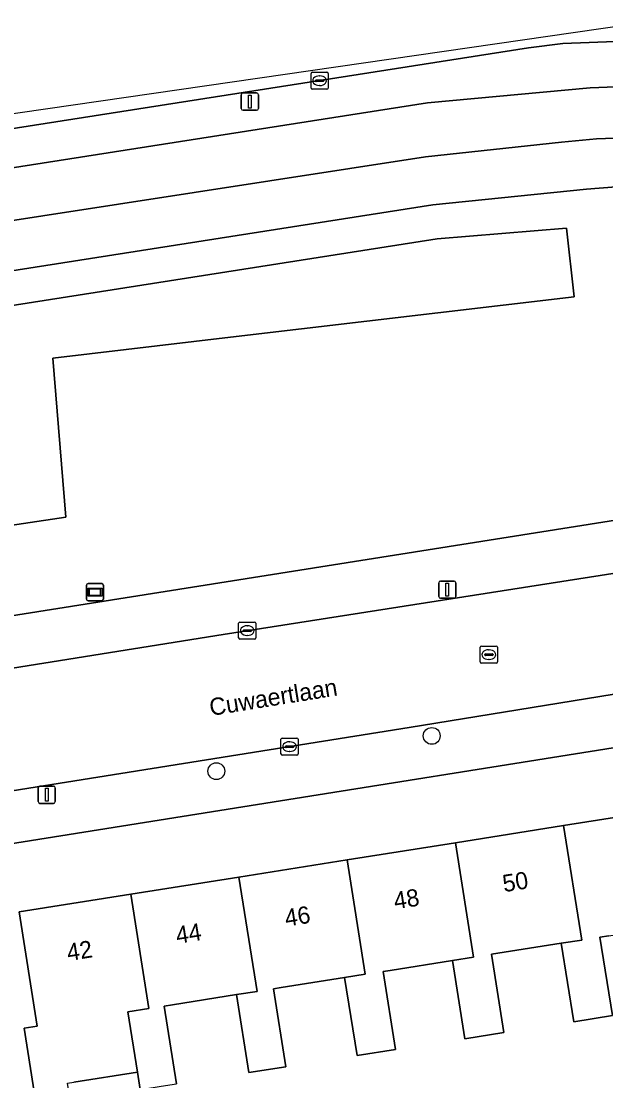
# Model space of a CAD drawing. Extents: x 160077 to 160948, y 386481 to 387498.
# Drawn here: x 160446.3 to 160480.2, y 387431 to 387492.6 of the extents above; entities that cross this region are included whole.
import ezdxf

# ---------------------------------------------------------------- set-up
doc = ezdxf.new("R2010")
doc.units = 0
for name, color, linetype in [('IMGEO_Boom', 7, 'Continuous'), ('IMGEO_Erf', 7, 'Continuous'), ('IMGEO_Fietspad_open', 7, 'Continuous'), ('IMGEO_Groenvoorziening', 7, 'Continuous'), ('IMGEO_Kolk', 7, 'Continuous'), ('IMGEO_Lichtmast', 7, 'Continuous'), ('IMGEO_Openbare_ruimte_label', 7, 'Continuous'), ('IMGEO_Pand', 7, 'Continuous'), ('IMGEO_Pand_nummerreeks', 7, 'Continuous'), ('IMGEO_Rijbaan_lokaal_gesloten', 7, 'Continuous'), ('IMGEO_Rijbaan_lokaal_open', 7, 'Continuous'), ('IMGEO_Rioolput', 7, 'Continuous'), ('IMGEO_Verkeerseiland_open', 7, 'Continuous'), ('IMGEO_Verklikker', 7, 'Continuous'), ('IMGEO_Voetpad_open', 7, 'Continuous')]:
    doc.layers.add(name, color=color, linetype=linetype)

msp = doc.modelspace()

# ---------------------------------------------------------------- linework, layer by layer
at = {"layer": 'IMGEO_Boom'}
for centre in [(160470.112, 387451.084), (160457.592, 387449.035)]:
    msp.add_circle(centre, 0.489, dxfattribs=at)
at = {"layer": 'IMGEO_Erf'}
for points in [[(160508.733, 387454.967), (160504.347, 387454.224), (160500, 387453.464), (160440.626, 387444.012)], [(160447.165, 387429.4), (160446.422, 387434.098), (160447.179, 387434.217), (160446.128, 387440.86), (160452.618, 387441.887), (160458.908, 387442.882), (160465.198, 387443.877), (160471.488, 387444.872), (160477.778, 387445.867), (160484.067, 387446.862)], [(160480.396, 387439.464), (160479.887, 387439.384), (160480.61, 387434.823), (160478.361, 387434.471), (160477.639, 387439.028), (160473.957, 387438.447), (160473.589, 387438.389), (160474.309, 387433.837), (160472.037, 387433.482), (160471.318, 387438.028), (160467.69, 387437.453), (160467.288, 387437.389), (160468.007, 387432.851), (160465.769, 387432.501), (160465.051, 387437.036), (160461.365, 387436.453), (160460.912, 387436.381), (160461.629, 387431.853), (160459.483, 387431.517), (160458.767, 387436.042), (160455.037, 387435.452), (160454.567, 387435.378), (160455.283, 387430.86)], [(160453.167, 387430.526), (160453.006, 387431.539), (160449.317, 387430.955)]]:
    msp.add_lwpolyline(points, dxfattribs=at)
at = {"layer": 'IMGEO_Fietspad_open'}
for points in [[(160497.188, 387486.722), (160493.349, 387487.247), (160492.392, 387487.6), (160488.242, 387489.119), (160479.317, 387488.76), (160469.871, 387487.881), (160340.045, 387467.557), (160339.778, 387469.111), (160337.405, 387468.739), (160337.664, 387467.186), (160329.332, 387465.896)], [(160305.896, 387456.912), (160317.843, 387460.279), (160325.517, 387462.032), (160342.611, 387464.781), (160397.304, 387473.319), (160415.648, 387476.3), (160423.717, 387477.612), (160438.437, 387479.934), (160469.749, 387484.742), (160477.653, 387485.607), (160479.681, 387485.788), (160488.496, 387486.117), (160499.534, 387482.949)]]:
    msp.add_lwpolyline(points, dxfattribs=at)
at = {"layer": 'IMGEO_Groenvoorziening'}
msp.add_lwpolyline([(160498.631, 387480.583), (160488.203, 387483.583), (160479.109, 387482.874), (160470.179, 387481.963), (160429.752, 387475.629), (160421.861, 387474.392), (160424.514, 387454.716), (160500, 387466.678), (160504.167, 387467.273), (160507.751, 387467.825)], dxfattribs=at)
for points in [[(160425.771, 387460.357), (160448.837, 387463.808), (160448.087, 387473.054), (160458.418, 387474.263), (160478.399, 387476.601), (160477.941, 387480.612), (160470.418, 387479.976), (160424.105, 387472.719)], [(160424.105, 387472.719), (160470.418, 387479.976), (160477.941, 387480.612), (160478.399, 387476.601), (160458.418, 387474.263), (160448.087, 387473.054), (160448.837, 387463.808), (160425.771, 387460.357)]]:
    msp.add_lwpolyline(points, close=True, dxfattribs=at)
at = {"layer": 'IMGEO_Kolk'}
for p, q in [((160463.096, 387488.75), (160463.096, 387489.602)), ((160463.171, 387489.676), (160464.023, 387489.676)), ((160464.097, 387489.602), (160464.097, 387488.75)), ((160463.355, 387489.17), (160463.355, 387489.182)), ((160463.793, 387489.133), (160463.395, 387489.133)), ((160463.398, 387489.219), (160463.796, 387489.219)), ((160463.607, 387488.896), (160463.582, 387488.896)), ((160463.584, 387489.456), (160463.609, 387489.456)), ((160463.839, 387489.182), (160463.839, 387489.17)), ((160464.023, 387488.676), (160463.171, 387488.676)), ((160458.889, 387456.78), (160458.889, 387457.632)), ((160458.964, 387457.706), (160459.816, 387457.706)), ((160459.377, 387457.486), (160459.402, 387457.486)), ((160459.89, 387457.632), (160459.89, 387456.78)), ((160459.148, 387457.2), (160459.148, 387457.212)), ((160459.586, 387457.163), (160459.188, 387457.163)), ((160459.191, 387457.249), (160459.589, 387457.249)), ((160459.4, 387456.926), (160459.375, 387456.926)), ((160459.632, 387457.212), (160459.632, 387457.2)), ((160459.816, 387456.706), (160458.964, 387456.706)), ((160461.349, 387450.034), (160461.349, 387450.886)), ((160461.424, 387450.96), (160462.276, 387450.96)), ((160461.837, 387450.74), (160461.862, 387450.74)), ((160462.35, 387450.886), (160462.35, 387450.034)), ((160461.608, 387450.454), (160461.608, 387450.466)), ((160462.046, 387450.417), (160461.648, 387450.417)), ((160461.651, 387450.503), (160462.049, 387450.503)), ((160461.86, 387450.18), (160461.835, 387450.18)), ((160462.092, 387450.466), (160462.092, 387450.454)), ((160462.276, 387449.96), (160461.424, 387449.96))]:
    msp.add_line(p, q, dxfattribs=at)
for points in [[(160463.096, 387488.75), (160463.096, 387489.602)], [(160463.171, 387489.676), (160464.023, 387489.676)], [(160464.097, 387489.602), (160464.097, 387488.75)], [(160464.023, 387488.676), (160463.171, 387488.676)], [(160458.889, 387456.78), (160458.889, 387457.632)], [(160458.964, 387457.706), (160459.816, 387457.706)], [(160459.89, 387457.632), (160459.89, 387456.78)], [(160459.816, 387456.706), (160458.964, 387456.706)], [(160461.349, 387450.034), (160461.349, 387450.886)], [(160461.424, 387450.96), (160462.276, 387450.96)], [(160462.35, 387450.886), (160462.35, 387450.034)], [(160462.276, 387449.96), (160461.424, 387449.96)]]:
    msp.add_lwpolyline(points, dxfattribs=at)
for centre, radius, start, end in [((160463.173, 387489.6), 0.0765, 91.55205, 178.44795), ((160463.173, 387489.6), 0.0765, 91.55205, 178.44795), ((160464.021, 387489.6), 0.0765, 1.55205, 88.44795), ((160464.021, 387489.6), 0.0765, 1.55205, 88.44795), ((160463.395, 387489.179), 0.0403, 85.87752, 175.75265), ((160463.392, 387489.169), 0.0366, 178.93798, 274.71019), ((160463.796, 387489.176), 0.043, 264.86636, 352.45326), ((160463.8, 387489.181), 0.0386, 1.73085, 96.63898), ((160463.173, 387488.752), 0.0765, 181.55205, 268.44795), ((160463.173, 387488.752), 0.0765, 181.55205, 268.44795), ((160464.021, 387488.752), 0.0765, 271.55205, 358.44795), ((160464.021, 387488.752), 0.0765, 271.55205, 358.44795), ((160458.966, 387457.63), 0.0765, 91.55205, 178.44795), ((160458.966, 387457.63), 0.0765, 91.55205, 178.44795), ((160459.814, 387457.63), 0.0765, 1.55205, 88.44795), ((160459.814, 387457.63), 0.0765, 1.55205, 88.44795), ((160459.188, 387457.209), 0.0403, 85.87752, 175.75265), ((160459.185, 387457.199), 0.0366, 178.93798, 274.71019), ((160459.589, 387457.206), 0.043, 264.86636, 352.45326), ((160459.593, 387457.211), 0.0386, 1.73085, 96.63898), ((160458.966, 387456.782), 0.0765, 181.55205, 268.44795), ((160458.966, 387456.782), 0.0765, 181.55205, 268.44795), ((160459.814, 387456.782), 0.0765, 271.55205, 358.44795), ((160459.814, 387456.782), 0.0765, 271.55205, 358.44795), ((160461.426, 387450.884), 0.0765, 91.55205, 178.44795), ((160461.426, 387450.884), 0.0765, 91.55205, 178.44795), ((160462.274, 387450.884), 0.0765, 1.55205, 88.44795), ((160462.274, 387450.884), 0.0765, 1.55205, 88.44795), ((160461.648, 387450.463), 0.0403, 85.87752, 175.75265), ((160461.645, 387450.453), 0.0366, 178.93798, 274.71019), ((160462.049, 387450.46), 0.043, 264.86636, 352.45326), ((160462.053, 387450.465), 0.0386, 1.73085, 96.63898), ((160461.426, 387450.036), 0.0765, 181.55205, 268.44795), ((160461.426, 387450.036), 0.0765, 181.55205, 268.44795), ((160462.274, 387450.036), 0.0765, 271.55205, 358.44795), ((160462.274, 387450.036), 0.0765, 271.55205, 358.44795)]:
    msp.add_arc(centre, radius, start, end, dxfattribs=at)
for centre, major_axis, ratio, start_param, end_param in [((160463.583, 387489.176), (-0.387, 0.002), 0.722429, 4.712389, 7.853982), ((160463.608, 387489.176), (-0.39, 0.002), 0.717154, 1.570796, 4.712389), ((160459.376, 387457.206), (-0.387, 0.002), 0.722429, 4.712389, 7.853982), ((160459.401, 387457.206), (-0.39, 0.002), 0.717154, 1.570796, 4.712389), ((160461.836, 387450.46), (-0.387, 0.002), 0.722429, 4.712389, 7.853982), ((160461.861, 387450.46), (-0.39, 0.002), 0.717154, 1.570796, 4.712389)]:
    msp.add_ellipse(centre, major_axis=major_axis, ratio=ratio, start_param=start_param, end_param=end_param, dxfattribs=at)
at = {"layer": 'IMGEO_Lichtmast'}
for p, q in [((160459.044, 387487.562), (160459.044, 387488.362)), ((160459.044, 387488.362), (160459.044, 387487.562)), ((160459.144, 387488.462), (160459.934, 387488.462)), ((160459.934, 387488.462), (160459.144, 387488.462)), ((160460.034, 387488.362), (160460.034, 387487.562)), ((160460.034, 387487.562), (160460.034, 387488.362)), ((160459.934, 387487.462), (160459.144, 387487.462)), ((160459.144, 387487.462), (160459.934, 387487.462)), ((160470.516, 387459.183), (160470.516, 387459.983)), ((160470.516, 387459.983), (160470.516, 387459.183)), ((160470.616, 387460.083), (160471.406, 387460.083)), ((160471.406, 387460.083), (160470.616, 387460.083)), ((160471.506, 387459.983), (160471.506, 387459.183)), ((160471.506, 387459.183), (160471.506, 387459.983)), ((160471.406, 387459.083), (160470.616, 387459.083)), ((160470.616, 387459.083), (160471.406, 387459.083)), ((160447.239, 387447.263), (160447.239, 387448.063)), ((160447.239, 387448.063), (160447.239, 387447.263)), ((160447.339, 387448.163), (160448.129, 387448.163)), ((160448.129, 387448.163), (160447.339, 387448.163)), ((160448.229, 387448.063), (160448.229, 387447.263)), ((160448.229, 387447.263), (160448.229, 387448.063)), ((160448.129, 387447.163), (160447.339, 387447.163)), ((160447.339, 387447.163), (160448.129, 387447.163))]:
    msp.add_line(p, q, dxfattribs=at)
for points in [[(160459.464, 387488.337), (160459.614, 387488.337), (160459.614, 387487.587), (160459.464, 387487.587), (160459.464, 387488.337)], [(160470.936, 387459.958), (160471.086, 387459.958), (160471.086, 387459.208), (160470.936, 387459.208), (160470.936, 387459.958)], [(160447.659, 387448.038), (160447.809, 387448.038), (160447.809, 387447.288), (160447.659, 387447.288), (160447.659, 387448.038)]]:
    msp.add_lwpolyline(points, dxfattribs=at)
for centre, start, end in [((160459.144, 387488.362), 90, 180), ((160459.144, 387488.362), 90, 180), ((160459.934, 387488.362), 0, 90), ((160459.934, 387488.362), 360, 90), ((160459.144, 387487.562), 180, 270), ((160459.144, 387487.562), 180, 270), ((160459.934, 387487.562), 270, 0), ((160459.934, 387487.562), 270, 0), ((160470.616, 387459.983), 90, 180), ((160470.616, 387459.983), 90, 180), ((160471.406, 387459.983), 0, 90), ((160471.406, 387459.983), 360, 90), ((160470.616, 387459.183), 180, 270), ((160470.616, 387459.183), 180, 270), ((160471.406, 387459.183), 270, 0), ((160471.406, 387459.183), 270, 0), ((160447.339, 387448.063), 90, 180), ((160447.339, 387448.063), 90, 180), ((160448.129, 387448.063), 0, 90), ((160448.129, 387448.063), 360, 90), ((160447.339, 387447.263), 180, 270), ((160447.339, 387447.263), 180, 270), ((160448.129, 387447.263), 270, 0), ((160448.129, 387447.263), 270, 0)]:
    msp.add_arc(centre, 0.1, start, end, dxfattribs=at)
at = {"layer": 'IMGEO_Pand'}
for points in [[(160484.067, 387446.862), (160477.778, 387445.867), (160478.83, 387439.216), (160477.639, 387439.028), (160478.361, 387434.471), (160480.61, 387434.823), (160479.887, 387439.384), (160480.396, 387439.464), (160483.969, 387440.029), (160485.119, 387440.209)], [(160477.778, 387445.867), (160471.488, 387444.872), (160472.54, 387438.22), (160471.318, 387438.028), (160472.037, 387433.482), (160474.309, 387433.837), (160473.589, 387438.389), (160473.957, 387438.447), (160477.639, 387439.028), (160478.83, 387439.216)], [(160471.488, 387444.872), (160465.198, 387443.877), (160466.249, 387437.227), (160465.051, 387437.036), (160465.769, 387432.501), (160468.007, 387432.851), (160467.288, 387437.389), (160467.69, 387437.453), (160471.318, 387438.028), (160472.54, 387438.22)], [(160465.198, 387443.877), (160458.908, 387442.882), (160459.96, 387436.231), (160458.767, 387436.042), (160459.483, 387431.517), (160461.629, 387431.853), (160460.912, 387436.381), (160461.365, 387436.453), (160465.051, 387437.036), (160466.249, 387437.227)], [(160458.908, 387442.882), (160452.618, 387441.887), (160453.67, 387435.237), (160452.449, 387435.045), (160453.006, 387431.539), (160453.167, 387430.526), (160453.44, 387430.569), (160454.385, 387430.718), (160455.283, 387430.86), (160454.567, 387435.378), (160455.037, 387435.452), (160458.767, 387436.042), (160459.96, 387436.231)], [(160452.618, 387441.887), (160446.128, 387440.86), (160447.179, 387434.217), (160446.422, 387434.098), (160447.165, 387429.4), (160449.128, 387429.711), (160448.94, 387430.895), (160449.317, 387430.955), (160453.006, 387431.539), (160452.449, 387435.045), (160453.67, 387435.237)]]:
    msp.add_lwpolyline(points, close=True, dxfattribs=at)
at = {"layer": 'IMGEO_Rijbaan_lokaal_gesloten'}
msp.add_lwpolyline([(160483.024, 387492.635), (160366.484, 387475.774), (160357.192, 387474.43), (160353.254, 387473.634), (160353.254, 387473.634), (160353.458, 387471.947), (160475.737, 387491.077), (160477.724, 387491.333), (160481.292, 387491.482), (160483.168, 387491.537), (160483.024, 387492.635), (160483.024, 387492.635)], dxfattribs=at)
at = {"layer": 'IMGEO_Rijbaan_lokaal_open'}
for points in [[(160508.192, 387464.857), (160506.992, 387464.669), (160505.781, 387464.463), (160500, 387463.631), (160483.742, 387461.014), (160457.998, 387456.986), (160431.907, 387452.809), (160433.912, 387439.966), (160433.965, 387439.947)], [(160438.905, 387446.811), (160468.797, 387451.566), (160490.962, 387455.175)]]:
    msp.add_lwpolyline(points, dxfattribs=at)
at = {"layer": 'IMGEO_Rioolput'}
for p, q in [((160472.931, 387455.383), (160472.931, 387456.235)), ((160473.006, 387456.309), (160473.858, 387456.309)), ((160473.932, 387456.235), (160473.932, 387455.383)), ((160473.19, 387455.803), (160473.19, 387455.815)), ((160473.628, 387455.766), (160473.23, 387455.766)), ((160473.233, 387455.852), (160473.631, 387455.852)), ((160473.419, 387456.089), (160473.444, 387456.089)), ((160473.674, 387455.815), (160473.674, 387455.803)), ((160473.858, 387455.309), (160473.006, 387455.309)), ((160473.442, 387455.529), (160473.417, 387455.529))]:
    msp.add_line(p, q, dxfattribs=at)
for points in [[(160472.931, 387455.383), (160472.931, 387456.235)], [(160473.006, 387456.309), (160473.858, 387456.309)], [(160473.932, 387456.235), (160473.932, 387455.383)], [(160473.858, 387455.309), (160473.006, 387455.309)]]:
    msp.add_lwpolyline(points, dxfattribs=at)
for centre, radius, start, end in [((160473.008, 387456.233), 0.0765, 91.55205, 178.44795), ((160473.008, 387456.233), 0.0765, 91.55205, 178.44795), ((160473.856, 387456.233), 0.0765, 1.55205, 88.44795), ((160473.856, 387456.233), 0.0765, 1.55205, 88.44795), ((160473.23, 387455.812), 0.0403, 85.87752, 175.75265), ((160473.227, 387455.802), 0.0366, 178.93798, 274.71019), ((160473.631, 387455.809), 0.043, 264.86636, 352.45326), ((160473.635, 387455.814), 0.0386, 1.73085, 96.63898), ((160473.008, 387455.385), 0.0765, 181.55205, 268.44795), ((160473.008, 387455.385), 0.0765, 181.55205, 268.44795), ((160473.856, 387455.385), 0.0765, 271.55205, 358.44795), ((160473.856, 387455.385), 0.0765, 271.55205, 358.44795)]:
    msp.add_arc(centre, radius, start, end, dxfattribs=at)
for centre, major_axis, ratio, start_param, end_param in [((160473.418, 387455.809), (-0.387, 0.002), 0.722429, 4.712389, 7.853982), ((160473.443, 387455.809), (-0.39, 0.002), 0.717154, 1.570796, 4.712389)]:
    msp.add_ellipse(centre, major_axis=major_axis, ratio=ratio, start_param=start_param, end_param=end_param, dxfattribs=at)
at = {"layer": 'IMGEO_Verkeerseiland_open'}
msp.add_lwpolyline([(160493.054, 387491.566), (160483.168, 387491.537), (160481.292, 387491.482), (160477.724, 387491.333), (160475.737, 387491.077), (160353.458, 387471.947), (160351.67, 387471.601), (160351.745, 387470.984), (160339.778, 387469.111), (160340.045, 387467.557), (160469.871, 387487.881), (160479.317, 387488.76), (160488.242, 387489.119), (160492.392, 387487.6), (160493.349, 387487.247)], dxfattribs=at)
at = {"layer": 'IMGEO_Verklikker'}
for p, q in [((160450.143, 387459.94), (160450.933, 387459.94)), ((160450.933, 387459.94), (160450.143, 387459.94)), ((160450.043, 387459.04), (160450.043, 387459.84)), ((160450.043, 387459.84), (160450.043, 387459.04)), ((160451.033, 387459.84), (160451.033, 387459.04)), ((160451.033, 387459.04), (160451.033, 387459.84)), ((160450.933, 387458.94), (160450.143, 387458.94)), ((160450.143, 387458.94), (160450.933, 387458.94))]:
    msp.add_line(p, q, dxfattribs=at)
for points in [[(160450.144, 387459.672), (160450.932, 387459.672), (160450.932, 387459.208), (160450.144, 387459.208), (160450.144, 387459.672)], [(160450.209, 387459.607), (160450.209, 387459.273), (160450.867, 387459.273), (160450.867, 387459.607), (160450.209, 387459.607)]]:
    msp.add_lwpolyline(points, dxfattribs=at)
for centre, start, end in [((160450.143, 387459.84), 90, 180), ((160450.143, 387459.84), 90, 180), ((160450.933, 387459.84), 0, 90), ((160450.933, 387459.84), 360, 90), ((160450.143, 387459.04), 180, 270), ((160450.143, 387459.04), 180, 270), ((160450.933, 387459.04), 270, 0), ((160450.933, 387459.04), 270, 0)]:
    msp.add_arc(centre, 0.1, start, end, dxfattribs=at)
at = {"layer": 'IMGEO_Voetpad_open'}
for points in [[(160499.534, 387482.949), (160488.496, 387486.117), (160479.681, 387485.788), (160477.653, 387485.607), (160469.749, 387484.742), (160438.437, 387479.934), (160423.717, 387477.612), (160415.648, 387476.3), (160397.304, 387473.319), (160342.611, 387464.781), (160325.517, 387462.032), (160317.843, 387460.279), (160305.896, 387456.912)], [(160281.905, 387442.396), (160287.569, 387445.611), (160293.339, 387448.631), (160298.464, 387450.953), (160303.67, 387453.085), (160303.808, 387453.134), (160314.665, 387456.47), (160320.569, 387457.972), (160326.53, 387459.226), (160335.829, 387460.702), (160339.061, 387461.215), (160345.608, 387462.255), (160346.842, 387462.451), (160419.371, 387473.965), (160421.861, 387474.392), (160429.752, 387475.629), (160470.179, 387481.963), (160479.109, 387482.874), (160488.203, 387483.583), (160498.631, 387480.583)], [(160507.751, 387467.825), (160504.167, 387467.273), (160500, 387466.678), (160424.514, 387454.716), (160425.014, 387451.706), (160431.907, 387452.809), (160457.998, 387456.986), (160483.742, 387461.014), (160500, 387463.631)], [(160508.733, 387454.967), (160508.269, 387457.889), (160507.868, 387457.834), (160506.105, 387457.527), (160503.147, 387457.064), (160500, 387456.638), (160490.962, 387455.175), (160468.797, 387451.566), (160438.905, 387446.811)], [(160440.626, 387444.012), (160500, 387453.464), (160504.347, 387454.224), (160508.733, 387454.967)]]:
    msp.add_lwpolyline(points, dxfattribs=at)

# ---------------------------------------------------------------- texts
at = {"layer": 'IMGEO_Openbare_ruimte_label'}
msp.add_text('Cuwaertlaan', height=1, rotation=9.20797, dxfattribs=at).set_placement((160457.275, 387452.243))
at = {"layer": 'IMGEO_Pand_nummerreeks'}
for s, p in [('50', (160474.312, 387441.997)), ('48', (160467.982, 387440.996)), ('46', (160461.649, 387439.995)), ('44', (160455.319, 387438.994)), ('42', (160448.986, 387437.991))]:
    msp.add_text(s, height=1, rotation=8.98971, dxfattribs=at).set_placement(p)

doc.saveas('drawing.dxf')
